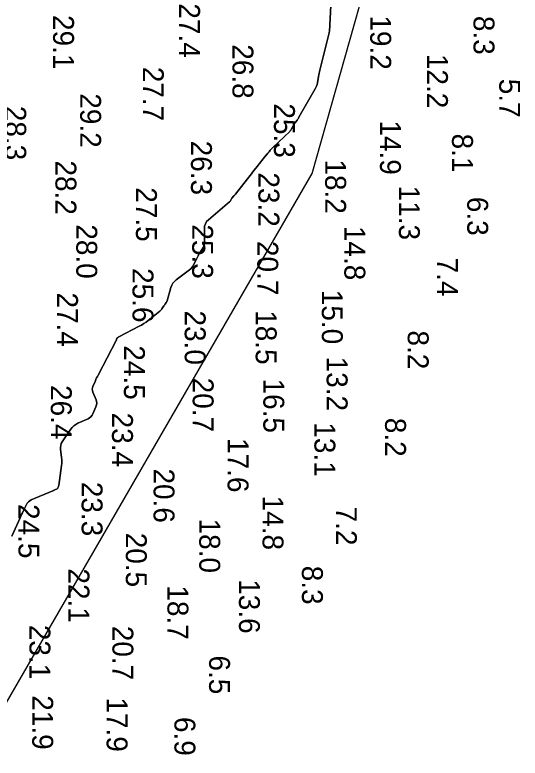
# Model space of a CAD drawing. Extents: x 1178573 to 1187098, y 693282 to 751751.
# Drawn here: x 1183946 to 1184248.1, y 747860.7 to 748304.9 of the extents above; entities that cross this region are included whole.
import ezdxf

# ---------------------------------------------------------------- set-up
doc = ezdxf.new("R2010")
doc.units = 0
for name, color, linetype in [('G-ANNO-PATT', 7, 'Continuous'), ('V-HYDS-MAJR', 7, 'Continuous'), ('V-HYDS-SOUN', 7, 'Continuous')]:
    doc.layers.add(name, color=color, linetype=linetype)

msp = doc.modelspace()

# ---------------------------------------------------------------- linework, layer by layer
at = {"layer": 'G-ANNO-PATT'}
msp.add_line((1182755.92, 745845.24), (1184123.8, 748210.03), dxfattribs=at)
for points in [[(1184123.8, 748210.03), (1184157.66, 748330.07), (1184109.72, 749719.65), (1184061.79, 751109.23), (1184061.85, 751109.87)], [(1184135.54, 748322.4), (1184134.1, 748295.07), (1184134.09, 748295.03), (1184134.09, 748294.98), (1184134.08, 748294.94), (1184134.07, 748294.9), (1184134, 748294.65), (1184134, 748294.65), (1184134, 748294.64), (1184134, 748294.63), (1184134, 748294.62), (1184133.99, 748294.58), (1184133.99, 748294.57), (1184133.99, 748294.56), (1184133.99, 748294.55), (1184133.99, 748294.54), (1184134, 748294.38), (1184134, 748294.35), (1184134, 748294.32), (1184133.99, 748294.29), (1184133.99, 748294.26), (1184128.39, 748271.89), (1184128.16, 748270.94), (1184127.95, 748269.99), (1184127.76, 748269.04), (1184127.59, 748268.08), (1184126.93, 748264.24), (1184126.72, 748263.3), (1184126.44, 748262.38), (1184126.07, 748261.49), (1184125.62, 748260.63), (1184115.91, 748243.74), (1184115.64, 748243.28), (1184115.35, 748242.83), (1184115.05, 748242.39), (1184114.74, 748241.95), (1184113.4, 748240.13), (1184113.12, 748239.74), (1184112.86, 748239.34), (1184112.61, 748238.93), (1184112.38, 748238.51), (1184111.48, 748236.82), (1184111.24, 748236.41), (1184110.97, 748236.02), (1184110.67, 748235.65), (1184110.34, 748235.31), (1184100.32, 748225.59), (1184099.52, 748224.8), (1184098.75, 748223.99), (1184098.01, 748223.15), (1184097.29, 748222.3), (1184094.46, 748218.82), (1184093.75, 748217.95), (1184093.05, 748217.07), (1184092.36, 748216.19), (1184091.67, 748215.31), (1184088.35, 748211.02), (1184087.56, 748210.01), (1184086.78, 748209.01), (1184085.99, 748208), (1184085.2, 748207), (1184077.99, 748197.86), (1184077.75, 748197.57), (1184077.52, 748197.28), (1184077.27, 748197), (1184077.03, 748196.72), (1184075.85, 748195.4), (1184075.69, 748195.22), (1184075.56, 748195.04), (1184075.43, 748194.84), (1184075.32, 748194.64), (1184074.88, 748193.81), (1184074.76, 748193.61), (1184074.63, 748193.42), (1184074.48, 748193.25), (1184074.31, 748193.09), (1184061.78, 748182.48), (1184060.7, 748181.36), (1184059.94, 748180.1), (1184059.5, 748178.7), (1184059.36, 748177.16), (1184059.48, 748169.35), (1184059.43, 748168.43), (1184059.25, 748167.54), (1184058.95, 748166.68), (1184058.52, 748165.86), (1184056.54, 748162.64), (1184056.06, 748161.83), (1184055.59, 748161.01), (1184055.15, 748160.18), (1184054.73, 748159.34), (1184052.89, 748155.57), (1184052.41, 748154.69), (1184051.82, 748153.9), (1184051.15, 748153.17), (1184050.39, 748152.52), (1184042.53, 748146.6), (1184041.45, 748145.64), (1184040.56, 748144.55), (1184039.86, 748143.33), (1184039.35, 748141.98), (1184037.06, 748134.03), (1184036.96, 748133.75), (1184036.85, 748133.48), (1184036.71, 748133.23), (1184036.54, 748132.98), (1184035.83, 748132.02), (1184035.66, 748131.77), (1184035.49, 748131.53), (1184035.31, 748131.28), (1184035.15, 748131.04), (1184033.94, 748129.23), (1184033.67, 748128.86), (1184033.37, 748128.51), (1184033.05, 748128.19), (1184032.7, 748127.88), (1184025.83, 748122.33), (1184024.54, 748121.34), (1184023.2, 748120.42), (1184021.83, 748119.57), (1184020.4, 748118.79), (1184008.13, 748112.46), (1184008.01, 748112.39), (1184007.9, 748112.32), (1184007.79, 748112.25), (1184007.67, 748112.17), (1184007.24, 748111.85), (1184007.14, 748111.76), (1184007.06, 748111.66), (1184007, 748111.55), (1184006.96, 748111.42), (1184006.83, 748110.87), (1184006.8, 748110.73), (1184006.75, 748110.6), (1184006.7, 748110.47), (1184006.64, 748110.35), (1183995.77, 748089.63), (1183995.34, 748088.81), (1183994.94, 748087.98), (1183994.54, 748087.14), (1183994.16, 748086.3), (1183992.67, 748082.9), (1183992.39, 748082.05), (1183992.3, 748081.2), (1183992.38, 748080.35), (1183992.65, 748079.5), (1183994.57, 748074.92), (1183994.9, 748073.88), (1183995, 748072.83), (1183994.88, 748071.79), (1183994.54, 748070.75), (1183992.73, 748066.57), (1183992.21, 748065.6), (1183991.54, 748064.77), (1183990.72, 748064.09), (1183989.76, 748063.55), (1183983.71, 748060.83), (1183982.42, 748060.14), (1183981.26, 748059.3), (1183980.24, 748058.3), (1183979.34, 748057.14), (1183974.36, 748049.73), (1183973.78, 748048.69), (1183973.42, 748047.61), (1183973.27, 748046.47), (1183973.33, 748045.29), (1183974, 748040.45), (1183974.12, 748039.24), (1183974.16, 748038.04), (1183974.11, 748036.83), (1183973.98, 748035.62), (1183972.23, 748023.76), (1183972.2, 748023.56), (1183972.15, 748023.37), (1183972.1, 748023.18), (1183972.03, 748022.99), (1183971.74, 748022.24), (1183971.65, 748022.07), (1183971.54, 748021.92), (1183971.4, 748021.79), (1183971.23, 748021.69), (1183969.84, 748021.01), (1183969.55, 748020.87), (1183969.26, 748020.73), (1183968.96, 748020.6), (1183968.66, 748020.47), (1183955.86, 748015.06), (1183954.92, 748014.57), (1183954.11, 748013.93), (1183953.44, 748013.15), (1183952.9, 748012.24), (1183951.01, 748008.29), (1183950.54, 748007.3), (1183950.07, 748006.31), (1183949.61, 748005.31), (1183949.15, 748004.32), (1183944.19, 747993.44)]]:
    msp.add_lwpolyline(points, dxfattribs=at)
at = {"layer": 'V-HYDS-MAJR'}
msp.add_lwpolyline([(1183944.19, 747993.44), (1183949.15, 748004.32), (1183949.61, 748005.31), (1183950.07, 748006.31), (1183950.54, 748007.3), (1183951.01, 748008.29), (1183952.9, 748012.24), (1183953.44, 748013.15), (1183954.11, 748013.93), (1183954.92, 748014.57), (1183955.86, 748015.06), (1183968.66, 748020.47), (1183968.96, 748020.6), (1183969.26, 748020.73), (1183969.55, 748020.87), (1183969.84, 748021.01), (1183971.23, 748021.69), (1183971.4, 748021.79), (1183971.54, 748021.92), (1183971.65, 748022.07), (1183971.74, 748022.24), (1183972.03, 748022.99), (1183972.1, 748023.18), (1183972.15, 748023.37), (1183972.2, 748023.56), (1183972.23, 748023.76), (1183973.98, 748035.62), (1183974.11, 748036.83), (1183974.16, 748038.04), (1183974.12, 748039.24), (1183974, 748040.45), (1183973.33, 748045.29), (1183973.27, 748046.47), (1183973.42, 748047.61), (1183973.78, 748048.69), (1183974.36, 748049.73), (1183979.34, 748057.14), (1183980.24, 748058.3), (1183981.26, 748059.3), (1183982.42, 748060.14), (1183983.71, 748060.83), (1183989.76, 748063.55), (1183990.72, 748064.09), (1183991.54, 748064.77), (1183992.21, 748065.6), (1183992.73, 748066.57), (1183994.54, 748070.75), (1183994.88, 748071.79), (1183995, 748072.83), (1183994.9, 748073.88), (1183994.57, 748074.92), (1183992.65, 748079.5), (1183992.38, 748080.35), (1183992.3, 748081.2), (1183992.39, 748082.05), (1183992.67, 748082.9), (1183994.16, 748086.3), (1183994.54, 748087.14), (1183994.94, 748087.98), (1183995.34, 748088.81), (1183995.77, 748089.63), (1184006.64, 748110.35), (1184006.7, 748110.47), (1184006.75, 748110.6), (1184006.8, 748110.73), (1184006.83, 748110.87), (1184006.96, 748111.42), (1184007, 748111.55), (1184007.06, 748111.66), (1184007.14, 748111.76), (1184007.24, 748111.85), (1184007.67, 748112.17), (1184007.79, 748112.25), (1184007.9, 748112.32), (1184008.01, 748112.39), (1184008.13, 748112.46), (1184020.4, 748118.79), (1184021.83, 748119.57), (1184023.2, 748120.42), (1184024.54, 748121.34), (1184025.83, 748122.33), (1184032.7, 748127.88), (1184033.05, 748128.19), (1184033.37, 748128.51), (1184033.67, 748128.86), (1184033.94, 748129.23), (1184035.15, 748131.04), (1184035.31, 748131.28), (1184035.49, 748131.53), (1184035.66, 748131.77), (1184035.83, 748132.02), (1184036.54, 748132.98), (1184036.71, 748133.23), (1184036.85, 748133.48), (1184036.96, 748133.75), (1184037.06, 748134.03), (1184039.35, 748141.98), (1184039.86, 748143.33), (1184040.56, 748144.55), (1184041.45, 748145.64), (1184042.53, 748146.6), (1184050.39, 748152.52), (1184051.15, 748153.17), (1184051.82, 748153.9), (1184052.41, 748154.69), (1184052.89, 748155.57), (1184054.73, 748159.34), (1184055.15, 748160.18), (1184055.59, 748161.01), (1184056.06, 748161.83), (1184056.54, 748162.64), (1184058.52, 748165.86), (1184058.95, 748166.68), (1184059.25, 748167.54), (1184059.43, 748168.43), (1184059.48, 748169.35), (1184059.36, 748177.16), (1184059.5, 748178.7), (1184059.94, 748180.1), (1184060.7, 748181.36), (1184061.78, 748182.48), (1184074.31, 748193.09), (1184074.48, 748193.25), (1184074.63, 748193.42), (1184074.76, 748193.61), (1184074.88, 748193.81), (1184075.32, 748194.64), (1184075.43, 748194.84), (1184075.56, 748195.04), (1184075.69, 748195.22), (1184075.85, 748195.4), (1184077.03, 748196.72), (1184077.27, 748197), (1184077.52, 748197.28), (1184077.75, 748197.57), (1184077.99, 748197.86), (1184085.2, 748207), (1184085.99, 748208), (1184086.78, 748209.01), (1184087.56, 748210.01), (1184088.35, 748211.02), (1184091.67, 748215.31), (1184092.36, 748216.19), (1184093.05, 748217.07), (1184093.75, 748217.95), (1184094.46, 748218.82), (1184097.29, 748222.3), (1184098.01, 748223.15), (1184098.75, 748223.99), (1184099.52, 748224.8), (1184100.32, 748225.59), (1184110.34, 748235.31), (1184110.67, 748235.65), (1184110.97, 748236.02), (1184111.24, 748236.41), (1184111.48, 748236.82), (1184112.38, 748238.51), (1184112.61, 748238.93), (1184112.86, 748239.34), (1184113.12, 748239.74), (1184113.4, 748240.13), (1184114.74, 748241.95), (1184115.05, 748242.39), (1184115.35, 748242.83), (1184115.64, 748243.28), (1184115.91, 748243.74), (1184125.62, 748260.63), (1184126.07, 748261.49), (1184126.44, 748262.38), (1184126.72, 748263.3), (1184126.93, 748264.24), (1184127.59, 748268.08), (1184127.76, 748269.04), (1184127.95, 748269.99), (1184128.16, 748270.94), (1184128.39, 748271.89), (1184133.99, 748294.26), (1184133.99, 748294.29), (1184134, 748294.32), (1184134, 748294.35), (1184134, 748294.38), (1184133.99, 748294.54), (1184133.99, 748294.55), (1184133.99, 748294.56), (1184133.99, 748294.57), (1184133.99, 748294.58), (1184134, 748294.62), (1184134, 748294.63), (1184134, 748294.64), (1184134, 748294.65), (1184134, 748294.65), (1184134.07, 748294.9), (1184134.08, 748294.94), (1184134.09, 748294.98), (1184134.09, 748295.03), (1184134.1, 748295.07), (1184135.54, 748322.4)], dxfattribs=at)

# ---------------------------------------------------------------- texts
at = {"layer": 'V-HYDS-SOUN'}
for s, p in [('27.4 ', (1184044.25, 748311.81)), ('29.1 ', (1183968.9, 748304.84)), ('19.2 ', (1184158.51, 748304.61)), ('8.3', (1184220.27, 748304.33)), ('26.8 ', (1184076.15, 748287.36)), ('12.2 ', (1184192.43, 748281.62)), ('27.7 ', (1184022.56, 748273.91)), ('5.7', (1184235.63, 748266.76)), ('29.2 ', (1183985.08, 748258.06)), ('28.3 ', (1183940.31, 748250.58)), ('25.3 ', (1184100.97, 748252.03)), ('14.9 ', (1184164.34, 748241.85)), ('8.1', (1184207.41, 748233.96)), ('26.3 ', (1184051.33, 748229.75)), ('28.2 ', (1183970.29, 748217.93)), ('18.2 ', (1184131.57, 748218.56)), ('23.2 ', (1184091.65, 748210.78)), ('27.5 ', (1184018.44, 748201.91)), ('11.3 ', (1184175.65, 748202.88)), ('6.3', (1184216.5, 748196.19)), ('28.0 ', (1183982.76, 748179.76)), ('25.3 ', (1184052.06, 748179.72)), ('14.8 ', (1184143.04, 748178.83)), ('20.7 ', (1184091, 748169.81)), ('7.4', (1184198.49, 748159.84)), ('25.6 ', (1184016.39, 748153.6)), ('27.4 ', (1183971.25, 748139.01)), ('15.0 ', (1184129.58, 748140.62)), ('23.0 ', (1184047.59, 748128.25)), ('18.5 ', (1184090.03, 748128.45)), ('8.2', (1184180.94, 748116.33)), ('24.5 ', (1184011.25, 748107.45)), ('13.2 ', (1184132.46, 748100.68)), ('20.7 ', (1184052.35, 748088.12)), ('26.4 ', (1183967.54, 748083.7)), ('16.5 ', (1184094.59, 748087.6)), ('23.4 ', (1184004.12, 748067.23)), ('8.2', (1184167.39, 748064.13)), ('13.1 ', (1184125.13, 748061.43)), ('17.6 ', (1184073.22, 748052.03)), ('20.6 ', (1184028.96, 748033.85)), ('23.3 ', (1183985.95, 748025.88)), ('14.8 ', (1184094.13, 748017.61)), ('24.5 ', (1183948.19, 748012.57)), ('7.2', (1184137.99, 748011.05)), ('18.0 ', (1184056.29, 748003.91)), ('20.5 ', (1184012.4, 747995.44)), ('22.1 ', (1183978.09, 747974.13)), ('8.3', (1184117.68, 747975.72)), ('18.7 ', (1184037.26, 747964)), ('13.6 ', (1184080.01, 747967.68)), ('23.1 ', (1183954.76, 747940.4)), ('20.7 ', (1184004.35, 747939.82)), ('6.5', (1184062.17, 747922.1)), ('21.9 ', (1183956.43, 747898.32)), ('17.9 ', (1184000.89, 747897.01)), ('6.9', (1184041.44, 747885.34))]:
    msp.add_text(s, height=12.5, rotation=270, dxfattribs=at).set_placement(p)

doc.saveas('drawing.dxf')
